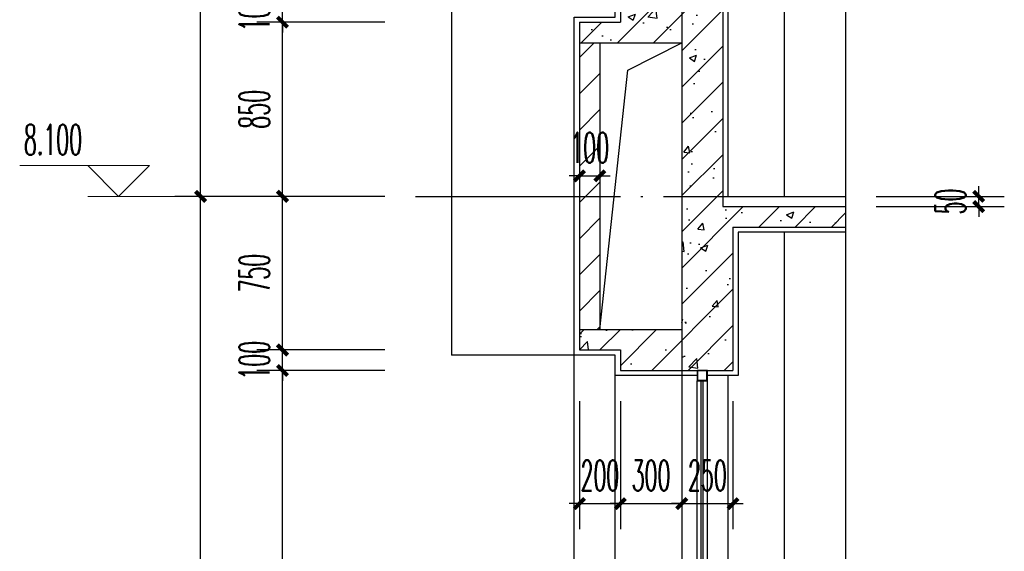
# Model space of a CAD drawing. Extents: x 1779708 to 7299578, y -1121471 to 88434.
# Tile 1021 of 1056: x 7026321 to 7031129, y -967306 to -964711. Entities that reach past the tile are written whole.
import ezdxf

# ---------------------------------------------------------------- set-up
doc = ezdxf.new("R2010")
doc.units = 0
doc.header["$LTSCALE"] = 1000
doc.header["$MEASUREMENT"] = 0
doc.linetypes.add('DOTE', pattern=[2.42, 2, -0.2, 0.02, -0.2])
doc.layers.get('0').update_dxf_attribs({"linetype": 'CONTINUOUS'})
doc.layers.get('Defpoints').update_dxf_attribs({"linetype": 'CONTINUOUS'})
for name, color, linetype in [('AXIS', 3, 'CONTINUOUS'), ('DIM_SYMB', 3, 'CONTINUOUS'), ('DOTE', 1, 'DOTE'), ('PUB_TEXT', 7, 'CONTINUOUS'), ('WALL', 255, 'CONTINUOUS'), ('WINDOW', 2, 'CONTINUOUS'), ('填充细线', 8, 'CONTINUOUS'), ('立面中线', 140, 'CONTINUOUS'), ('粉刷线', 213, 'CONTINUOUS')]:
    doc.layers.add(name, color=color, linetype=linetype)
doc.layers.add('DIM_ELEV', color=3, linetype='CONTINUOUS', lineweight=13)
doc.styles.add('_TCH_DIM', font='SIMPLEX.shx', dxfattribs={"width": 0.7, "bigfont": 'GBCBIG.shx'})
doc.styles.add('_TCH_DIM_T3', font='SIMPLEX.shx', dxfattribs={"width": 0.494118, "bigfont": 'GBCBIG.shx'})
doc.dimstyles.new('_TCH_ARCH&&50', dxfattribs={"dimtxt": 148.75, "dimasz": 50, "dimexe": 125, "dimexo": 150, "dimgap": 63.125, "dimtad": 1, "dimdec": 0, "dimzin": 0, "dimdsep": 46, "dimtxsty": '_TCH_DIM_T3', "dimblk": 'ARCHTICK', "dimcen": 0.09, "dimdle": 75, "dimclrt": 7, "dimazin": 2, "dimtfac": 1, "dimtdec": 0, "dimtix": 1, "dimtmove": 2, "dimatfit": 3, "dimfxl": 250, "dimtolj": 1, "dimtzin": 0, "dimarcsym": 0})

# ---------------------------------------------------------------- blocks, each defined once
blk = doc.blocks.new('_ArchTick')
at = {"color": 0, "linetype": 'ByBlock', "const_width": 0.4}
blk.add_lwpolyline([(-0.5, -0.5), (0.5, 0.5)], dxfattribs=at)
blk = doc.blocks.new('*D1052')
at = {"layer": 'AXIS', "color": 0, "lineweight": -2, "transparency": 16777216}
for p, q in [((7027204, -969548.2), (7027204, -965498.2)), ((7028104, -965573.2), (7027079, -965573.2)), ((7028104, -969473.2), (7027079, -969473.2))]:
    blk.add_line(p, q, dxfattribs=at)
at = {"layer": 'Defpoints', "color": 0, "transparency": 16777216}
for p in [(7027204, -965573.2), (7028254, -965573.2), (7028254, -969473.2)]:
    blk.add_point(p, dxfattribs=at)
at = {"layer": 'AXIS', "color": 0, "lineweight": -2, "transparency": 16777216, "xscale": 50, "yscale": 50, "zscale": 50}
for p, rotation in [((7027204, -965573.2), 90), ((7027204, -969473.2), 270)]:
    blk.add_blockref('_ArchTick', p, dxfattribs=dict(at, rotation=rotation))
at = {"layer": 'AXIS', "color": 7, "transparency": 16777216, "insert": (7027066.5, -967523.2), "char_height": 148.75, "attachment_point": 5, "rotation": 90, "style": '_TCH_DIM_T3'}
blk.add_mtext('\\A1;3900', dxfattribs=at)
blk = doc.blocks.new('*D1053')
at = {"layer": 'AXIS', "color": 0, "lineweight": -2, "transparency": 16777216}
for p, q in [((7027204, -965648.2), (7027204, -961598.2)), ((7028104, -961673.2), (7027079, -961673.2)), ((7028104, -965573.2), (7027079, -965573.2))]:
    blk.add_line(p, q, dxfattribs=at)
at = {"layer": 'Defpoints', "color": 0, "transparency": 16777216}
for p in [(7027204, -961673.2), (7028254, -961673.2), (7028254, -965573.2)]:
    blk.add_point(p, dxfattribs=at)
at = {"layer": 'AXIS', "color": 0, "lineweight": -2, "transparency": 16777216, "xscale": 50, "yscale": 50, "zscale": 50}
for p, rotation in [((7027204, -961673.2), 90), ((7027204, -965573.2), 270)]:
    blk.add_blockref('_ArchTick', p, dxfattribs=dict(at, rotation=rotation))
at = {"layer": 'AXIS', "color": 7, "transparency": 16777216, "insert": (7027066.5, -963623.2), "char_height": 148.75, "attachment_point": 5, "rotation": 90, "style": '_TCH_DIM_T3'}
blk.add_mtext('\\A1;3900', dxfattribs=at)
blk = doc.blocks.new('*D1066')
at = {"layer": 'AXIS', "color": 0, "lineweight": -2, "transparency": 16777216}
for p, q in [((7027604, -968598.2), (7027604, -966348.2)), ((7028104, -966423.2), (7027479, -966423.2)), ((7028104, -968523.2), (7027479, -968523.2))]:
    blk.add_line(p, q, dxfattribs=at)
at = {"layer": 'Defpoints', "color": 0, "transparency": 16777216}
for p in [(7027604, -966423.2), (7028254, -966423.2), (7028254, -968523.2)]:
    blk.add_point(p, dxfattribs=at)
at = {"layer": 'AXIS', "color": 0, "lineweight": -2, "transparency": 16777216, "xscale": 50, "yscale": 50, "zscale": 50}
for p, rotation in [((7027604, -966423.2), 90), ((7027604, -968523.2), 270)]:
    blk.add_blockref('_ArchTick', p, dxfattribs=dict(at, rotation=rotation))
at = {"layer": 'AXIS', "color": 7, "transparency": 16777216, "insert": (7027466.5, -967473.2), "char_height": 148.75, "attachment_point": 5, "rotation": 90, "style": '_TCH_DIM_T3'}
blk.add_mtext('\\A1;2100', dxfattribs=at)
blk = doc.blocks.new('*D1067')
at = {"layer": 'AXIS', "color": 0, "lineweight": -2, "transparency": 16777216}
for p, q in [((7027604, -966323.2), (7027604, -966273.2)), ((7028104, -966323.2), (7027479, -966323.2)), ((7027604, -966423.2), (7027604, -966323.2)), ((7028104, -966423.2), (7027479, -966423.2)), ((7027604, -966423.2), (7027604, -966473.2))]:
    blk.add_line(p, q, dxfattribs=at)
at = {"layer": 'Defpoints', "color": 0, "transparency": 16777216}
for p in [(7027604, -966323.2), (7028254, -966323.2), (7028254, -966423.2)]:
    blk.add_point(p, dxfattribs=at)
at = {"layer": 'AXIS', "color": 0, "lineweight": -2, "transparency": 16777216, "xscale": 50, "yscale": 50, "zscale": 50}
for p, rotation in [((7027604, -966323.2), 270), ((7027604, -966423.2), 90)]:
    blk.add_blockref('_ArchTick', p, dxfattribs=dict(at, rotation=rotation))
at = {"layer": 'AXIS', "color": 7, "transparency": 16777216, "insert": (7027466.5, -966373.2), "char_height": 148.75, "attachment_point": 5, "rotation": 90, "style": '_TCH_DIM_T3'}
blk.add_mtext('\\A1;100', dxfattribs=at)
blk = doc.blocks.new('*D1068')
at = {"layer": 'AXIS', "color": 0, "lineweight": -2, "transparency": 16777216}
for p, q in [((7027604, -966398.2), (7027604, -965498.2)), ((7028104, -965573.2), (7027479, -965573.2)), ((7028104, -966323.2), (7027479, -966323.2))]:
    blk.add_line(p, q, dxfattribs=at)
at = {"layer": 'Defpoints', "color": 0, "transparency": 16777216}
for p in [(7027604, -965573.2), (7028254, -965573.2), (7028254, -966323.2)]:
    blk.add_point(p, dxfattribs=at)
at = {"layer": 'AXIS', "color": 0, "lineweight": -2, "transparency": 16777216, "xscale": 50, "yscale": 50, "zscale": 50}
for p, rotation in [((7027604, -965573.2), 90), ((7027604, -966323.2), 270)]:
    blk.add_blockref('_ArchTick', p, dxfattribs=dict(at, rotation=rotation))
at = {"layer": 'AXIS', "color": 7, "transparency": 16777216, "insert": (7027466.5, -965948.2), "char_height": 148.75, "attachment_point": 5, "rotation": 90, "style": '_TCH_DIM_T3'}
blk.add_mtext('\\A1;750', dxfattribs=at)
blk = doc.blocks.new('*D1069')
at = {"layer": 'AXIS', "color": 0, "lineweight": -2, "transparency": 16777216}
for p, q in [((7027604, -965648.2), (7027604, -964648.2)), ((7028104, -964723.2), (7027479, -964723.2)), ((7028104, -965573.2), (7027479, -965573.2))]:
    blk.add_line(p, q, dxfattribs=at)
at = {"layer": 'Defpoints', "color": 0, "transparency": 16777216}
for p in [(7027604, -964723.2), (7028254, -964723.2), (7028254, -965573.2)]:
    blk.add_point(p, dxfattribs=at)
at = {"layer": 'AXIS', "color": 0, "lineweight": -2, "transparency": 16777216, "xscale": 50, "yscale": 50, "zscale": 50}
for p, rotation in [((7027604, -964723.2), 90), ((7027604, -965573.2), 270)]:
    blk.add_blockref('_ArchTick', p, dxfattribs=dict(at, rotation=rotation))
at = {"layer": 'AXIS', "color": 7, "transparency": 16777216, "insert": (7027466.5, -965148.2), "char_height": 148.75, "attachment_point": 5, "rotation": 90, "style": '_TCH_DIM_T3'}
blk.add_mtext('\\A1;850', dxfattribs=at)
blk = doc.blocks.new('*D1070')
at = {"layer": 'AXIS', "color": 0, "lineweight": -2, "transparency": 16777216}
for p, q in [((7027604, -964623.2), (7027604, -964573.2)), ((7028104, -964623.2), (7027479, -964623.2)), ((7027604, -964723.2), (7027604, -964623.2)), ((7028104, -964723.2), (7027479, -964723.2)), ((7027604, -964723.2), (7027604, -964773.2))]:
    blk.add_line(p, q, dxfattribs=at)
at = {"layer": 'Defpoints', "color": 0, "transparency": 16777216}
for p in [(7027604, -964623.2), (7028254, -964623.2), (7028254, -964723.2)]:
    blk.add_point(p, dxfattribs=at)
at = {"layer": 'AXIS', "color": 0, "lineweight": -2, "transparency": 16777216, "xscale": 50, "yscale": 50, "zscale": 50}
for p, rotation in [((7027604, -964623.2), 270), ((7027604, -964723.2), 90)]:
    blk.add_blockref('_ArchTick', p, dxfattribs=dict(at, rotation=rotation))
at = {"layer": 'AXIS', "color": 7, "transparency": 16777216, "insert": (7027466.5, -964673.2), "char_height": 148.75, "attachment_point": 5, "rotation": 90, "style": '_TCH_DIM_T3'}
blk.add_mtext('\\A1;100', dxfattribs=at)
blk = doc.blocks.new('*D1107')
at = {"layer": 'AXIS', "color": 0, "lineweight": -2, "transparency": 16777216}
for p, q in [((7031004, -965573.2), (7031004, -965523.2)), ((7030504, -965573.2), (7031129, -965573.2)), ((7031004, -965623.2), (7031004, -965573.2)), ((7030504, -965623.2), (7031129, -965623.2)), ((7031004, -965623.2), (7031004, -965673.2))]:
    blk.add_line(p, q, dxfattribs=at)
at = {"layer": 'Defpoints', "color": 0, "transparency": 16777216}
for p in [(7030354, -965573.2), (7031004, -965573.2), (7030354, -965623.2)]:
    blk.add_point(p, dxfattribs=at)
at = {"layer": 'AXIS', "color": 0, "lineweight": -2, "transparency": 16777216, "xscale": 50, "yscale": 50, "zscale": 50}
for p, rotation in [((7031004, -965573.2), 270), ((7031004, -965623.2), 90)]:
    blk.add_blockref('_ArchTick', p, dxfattribs=dict(at, rotation=rotation))
at = {"layer": 'AXIS', "color": 7, "transparency": 16777216, "insert": (7030866.5, -965598.2), "char_height": 148.75, "attachment_point": 5, "rotation": 90, "style": '_TCH_DIM_T3'}
blk.add_mtext('\\A1;50', dxfattribs=at)
blk = doc.blocks.new('*D1133')
at = {"layer": 'AXIS', "color": 0, "lineweight": -2, "transparency": 16777216}
for p, q in [((7029054, -966573.2), (7029054, -967198.2)), ((7029254, -966573.2), (7029254, -967198.2)), ((7029054, -967073.2), (7029004, -967073.2)), ((7029054, -967073.2), (7029254, -967073.2)), ((7029254, -967073.2), (7029304, -967073.2))]:
    blk.add_line(p, q, dxfattribs=at)
at = {"layer": 'Defpoints', "color": 0, "transparency": 16777216}
for p in [(7029054, -966423.2), (7029254, -966423.2), (7029254, -967073.2)]:
    blk.add_point(p, dxfattribs=at)
at = {"layer": 'AXIS', "color": 0, "lineweight": -2, "transparency": 16777216, "xscale": 50, "yscale": 50, "zscale": 50}
blk.add_blockref('_ArchTick', (7029054, -967073.2), dxfattribs=at)
at = {"layer": 'AXIS', "color": 0, "lineweight": -2, "transparency": 16777216, "xscale": 50, "yscale": 50, "zscale": 50, "rotation": 180}
blk.add_blockref('_ArchTick', (7029254, -967073.2), dxfattribs=at)
at = {"layer": 'AXIS', "color": 7, "transparency": 16777216, "insert": (7029154, -966935.7), "char_height": 148.75, "attachment_point": 5, "style": '_TCH_DIM_T3'}
blk.add_mtext('\\A1;200', dxfattribs=at)
blk = doc.blocks.new('*D1134')
at = {"layer": 'AXIS', "color": 0, "lineweight": -2, "transparency": 16777216}
for p, q in [((7029254, -966573.2), (7029254, -967198.2)), ((7029554, -966573.2), (7029554, -967198.2)), ((7029254, -967073.2), (7029204, -967073.2)), ((7029254, -967073.2), (7029554, -967073.2)), ((7029554, -967073.2), (7029604, -967073.2))]:
    blk.add_line(p, q, dxfattribs=at)
at = {"layer": 'Defpoints', "color": 0, "transparency": 16777216}
for p in [(7029254, -966423.2), (7029554, -966423.2), (7029554, -967073.2)]:
    blk.add_point(p, dxfattribs=at)
at = {"layer": 'AXIS', "color": 0, "lineweight": -2, "transparency": 16777216, "xscale": 50, "yscale": 50, "zscale": 50}
blk.add_blockref('_ArchTick', (7029254, -967073.2), dxfattribs=at)
at = {"layer": 'AXIS', "color": 0, "lineweight": -2, "transparency": 16777216, "xscale": 50, "yscale": 50, "zscale": 50, "rotation": 180}
blk.add_blockref('_ArchTick', (7029554, -967073.2), dxfattribs=at)
at = {"layer": 'AXIS', "color": 7, "transparency": 16777216, "insert": (7029404, -966935.7), "char_height": 148.75, "attachment_point": 5, "style": '_TCH_DIM_T3'}
blk.add_mtext('\\A1;300', dxfattribs=at)
blk = doc.blocks.new('*D1135')
at = {"layer": 'AXIS', "color": 0, "lineweight": -2, "transparency": 16777216}
for p, q in [((7029554, -966573.2), (7029554, -967198.2)), ((7029804, -966573.2), (7029804, -967198.2)), ((7029554, -967073.2), (7029504, -967073.2)), ((7029554, -967073.2), (7029804, -967073.2)), ((7029804, -967073.2), (7029854, -967073.2))]:
    blk.add_line(p, q, dxfattribs=at)
at = {"layer": 'Defpoints', "color": 0, "transparency": 16777216}
for p in [(7029554, -966423.2), (7029804, -966423.2), (7029804, -967073.2)]:
    blk.add_point(p, dxfattribs=at)
at = {"layer": 'AXIS', "color": 0, "lineweight": -2, "transparency": 16777216, "xscale": 50, "yscale": 50, "zscale": 50}
blk.add_blockref('_ArchTick', (7029554, -967073.2), dxfattribs=at)
at = {"layer": 'AXIS', "color": 0, "lineweight": -2, "transparency": 16777216, "xscale": 50, "yscale": 50, "zscale": 50, "rotation": 180}
blk.add_blockref('_ArchTick', (7029804, -967073.2), dxfattribs=at)
at = {"layer": 'AXIS', "color": 7, "transparency": 16777216, "insert": (7029679, -966935.7), "char_height": 148.75, "attachment_point": 5, "style": '_TCH_DIM_T3'}
blk.add_mtext('\\A1;250', dxfattribs=at)
blk = doc.blocks.new('*D1136')
at = {"layer": 'AXIS', "color": 0, "lineweight": -2, "transparency": 16777216}
for p, q in [((7029054, -964973.2), (7029054, -965598.2)), ((7029154, -964973.2), (7029154, -965598.2)), ((7029054, -965473.2), (7029004, -965473.2)), ((7029054, -965473.2), (7029154, -965473.2)), ((7029154, -965473.2), (7029204, -965473.2))]:
    blk.add_line(p, q, dxfattribs=at)
at = {"layer": 'Defpoints', "color": 0, "transparency": 16777216}
for p in [(7029054, -964823.2), (7029154, -964823.2), (7029154, -965473.2)]:
    blk.add_point(p, dxfattribs=at)
at = {"layer": 'AXIS', "color": 0, "lineweight": -2, "transparency": 16777216, "xscale": 50, "yscale": 50, "zscale": 50}
blk.add_blockref('_ArchTick', (7029054, -965473.2), dxfattribs=at)
at = {"layer": 'AXIS', "color": 0, "lineweight": -2, "transparency": 16777216, "xscale": 50, "yscale": 50, "zscale": 50, "rotation": 180}
blk.add_blockref('_ArchTick', (7029154, -965473.2), dxfattribs=at)
at = {"layer": 'AXIS', "color": 7, "transparency": 16777216, "insert": (7029104, -965335.7), "char_height": 148.75, "attachment_point": 5, "style": '_TCH_DIM_T3'}
blk.add_mtext('\\A1;100', dxfattribs=at)

msp = doc.modelspace()

# ---------------------------------------------------------------- hatches: boundary and pattern name
at = {"layer": '填充细线'}
h = msp.add_hatch(dxfattribs=at)
h.set_pattern_fill('钢筋混凝土', color=114, scale=50)
h.set_pattern_definition([(45, (7029054.01, -966423.25), (-88.388, 88.388), []), (50, (7029054.01, -966423.25), (358.63, -31.376), [37.5, -412.5]), (355, (7029054, -966423.25), (-69.376, 376.096), [30, -330]), (100.451, (7029083.9, -966425.86), (289.255, 344.72), [31.87, -350.57]), (46.184, (7029054, -966323.25), (533.62, -82.76), [56.25, -618.75]), (96.636, (7029098.5, -966330.14), (467.33, 487.06), [47.8, -525.86]), (351.184, (7029054, -966323.25), (467.33, 487.06), [45, -495]), (21, (7029104.01, -966348.25), (298.454, -201.31), [37.5, -412.5]), (326, (7029104, -966348.25), (121.66, 362.575), [30, -330]), (71.451, (7029128.9, -966365.02), (420.11, 161.265), [31.87, -350.57]), (37.5, (7029054.01, -966423.25), (6.08, 166.447), [0, -326, 0, -335, 0, -331.25]), (7.5, (7029054.01, -966423.25), (131.535, 197.206), [0, -191, 0, -318.5, 0, -126.25]), (327.5, (7028942.51, -966423.25), (266.911, -11.2774), [0, -125, 0, -390, 0, -517.5]), (317.5, (7028892.51, -966423.25), (291.593, 50.052), [0, -162.5, 0, -259, 0, -367.5])])
h.paths.add_polyline_path([(7029754, -964623.2), (7029254, -964623.2), (7029254, -964723.2), (7029054, -964723.2), (7029054, -964823.2), (7029554, -964823.2), (7029554, -966223.2), (7029054, -966223.2), (7029054, -966323.2), (7029254, -966323.2), (7029254, -966423.2), (7029804, -966423.2), (7029804, -965723.2), (7030354, -965723.2), (7030354, -965623.2), (7029754, -965623.2)])
h = msp.add_hatch(dxfattribs=at)
h.set_pattern_fill('普通砖', color=114, scale=50)
h.set_pattern_definition([(45, (7029054.01, -966133.49), (-88.388, 88.388), [])])
h.paths.add_polyline_path([(7029154, -964823.2), (7029054, -964823.2), (7029054, -966223.2), (7029154, -966223.2)])

# ---------------------------------------------------------------- linework, layer by layer
at = {"layer": 'DIM_ELEV'}
for p, q in [((7026954, -965423.2), (7026320.7, -965423.2)), ((7026804, -965573.2), (7026654, -965423.2)), ((7026804, -965573.2), (7026954, -965423.2)), ((7027604, -965573.2), (7026654, -965573.2))]:
    msp.add_line(p, q, dxfattribs=at)
at = {"layer": 'DIM_SYMB'}
msp.add_lwpolyline([(7030354, -948123.2), (7030354, -961542), (7030459, -961580.2), (7030249, -961617.2), (7030354, -961654.5), (7030354, -975073.2)], dxfattribs=at)
at = {"layer": 'DOTE', "linetype": 'DOTE', "ltscale": 0.5}
for p, q in [((7029554, -949923.2), (7029554, -974923.2)), ((7028254, -965573.2), (7030354, -965573.2))]:
    msp.add_line(p, q, dxfattribs=at)
at = {"layer": 'WALL'}
for p, q in [((7029254, -964623.2), (7029254, -964723.2)), ((7029754, -964623.2), (7029754, -965623.2)), ((7029054, -964723.2), (7029054, -966323.2)), ((7029054, -964723.2), (7029254, -964723.2)), ((7029054, -964823.2), (7029554, -964823.2)), ((7029154, -964823.2), (7029154, -966223.2)), ((7029554, -964823.2), (7029554, -966223.2)), ((7029754, -965623.2), (7030354, -965623.2)), ((7029804, -965723.2), (7030354, -965723.2)), ((7029804, -965723.2), (7029804, -966423.2)), ((7029054, -966223.2), (7029554, -966223.2)), ((7029054, -966323.2), (7029254, -966323.2)), ((7029254, -966323.2), (7029254, -966423.2)), ((7029254, -966423.2), (7029804, -966423.2))]:
    msp.add_line(p, q, dxfattribs=at)
at = {"layer": 'WINDOW'}
for p, q in [((7029629, -968523.2), (7029629, -966473.2)), ((7029679, -968523.2), (7029679, -966473.2))]:
    msp.add_line(p, q, dxfattribs=at)
at = {"layer": 'WINDOW', "color": 4}
for p, q in [((7029649, -968473.2), (7029649, -966473.2)), ((7029659, -968473.2), (7029659, -966473.2))]:
    msp.add_line(p, q, dxfattribs=at)
at = {"layer": 'WINDOW'}
for points in [[(7029679, -966473.2), (7029679, -966423.2), (7029629, -966423.2), (7029629, -966473.2)], [(7029677, -966471.2), (7029677, -966425.2), (7029631, -966425.2), (7029631, -966471.2)]]:
    msp.add_lwpolyline(points, close=True, dxfattribs=at)
at = {"layer": '填充细线', "color": 114}
msp.add_lwpolyline([(7029154, -966223.2), (7029290.2, -964956.4), (7029554, -964823.2)], dxfattribs=at)
at = {"layer": '立面中线'}
for p, q in [((7030054, -961823.2), (7030054, -965573.2)), ((7030054, -965748.2), (7030054, -972773.2))]:
    msp.add_line(p, q, dxfattribs=at)
at = {"layer": '粉刷线'}
for p, q in [((7028429, -948948.2), (7028429, -966348.2)), ((7029754, -965573.2), (7030354, -965573.2)), ((7029029, -966348.2), (7028429, -966348.2)), ((7029029, -968592.2), (7029029, -966348.2)), ((7029229, -968498.2), (7029229, -966448.2)), ((7029779, -966448.2), (7029779, -968498.2))]:
    msp.add_line(p, q, dxfattribs=at)
for points in [[(7029629, -966448.2), (7029229, -966448.2), (7029229, -966348.2), (7029029, -966348.2), (7029029, -964698.2), (7029229, -964698.2), (7029229, -964598.2), (7029629, -964588.2)], [(7029679, -964598.2), (7029779, -964598.2), (7029779, -965573.2)], [(7030354, -965748.2), (7029829, -965748.2), (7029829, -966448.2), (7029679, -966448.2)]]:
    msp.add_lwpolyline(points, dxfattribs=at)

# ---------------------------------------------------------------- texts
at = {"layer": 'PUB_TEXT', "color": 7, "style": '_TCH_DIM', "width": 0.494118}
msp.add_text('8.100', height=148.75, dxfattribs=at).set_placement((7026341.7, -965370.7))

# ---------------------------------------------------------------- dimensions: what is measured, and where the dimension line sits
at = {"layer": 'AXIS'}
for p1, p2, distance, picture, middle in [((7028254, -965573.2), (7028254, -961673.2), 1050, '*D1053', (7027066.5, -963623.2)), ((7028254, -964723.2), (7028254, -964623.2), 650, '*D1070', (7027466.5, -964673.2)), ((7028254, -965573.2), (7028254, -964723.2), 650, '*D1069', (7027466.5, -965148.2)), ((7029054, -964823.2), (7029154, -964823.2), -650, '*D1136', (7029104, -965335.7)), ((7028254, -969473.2), (7028254, -965573.2), 1050, '*D1052', (7027066.5, -967523.2)), ((7028254, -966323.2), (7028254, -965573.2), 650, '*D1068', (7027466.5, -965948.2)), ((7030354, -965623.2), (7030354, -965573.2), -650, '*D1107', (7030866.5, -965598.2)), ((7028254, -966423.2), (7028254, -966323.2), 650, '*D1067', (7027466.5, -966373.2)), ((7028254, -968523.2), (7028254, -966423.2), 650, '*D1066', (7027466.5, -967473.2)), ((7029054, -966423.2), (7029254, -966423.2), -650, '*D1133', (7029154, -966935.7)), ((7029254, -966423.2), (7029554, -966423.2), -650, '*D1134', (7029404, -966935.7)), ((7029554, -966423.2), (7029804, -966423.2), -650, '*D1135', (7029679, -966935.7))]:
    dim = msp.add_aligned_dim(p1=p1, p2=p2, distance=distance, dimstyle='_TCH_ARCH&&50', dxfattribs=at)
    dim.commit()
    dim.dimension.update_dxf_attribs({"geometry": picture, "text_midpoint": middle})

doc.saveas('drawing.dxf')
